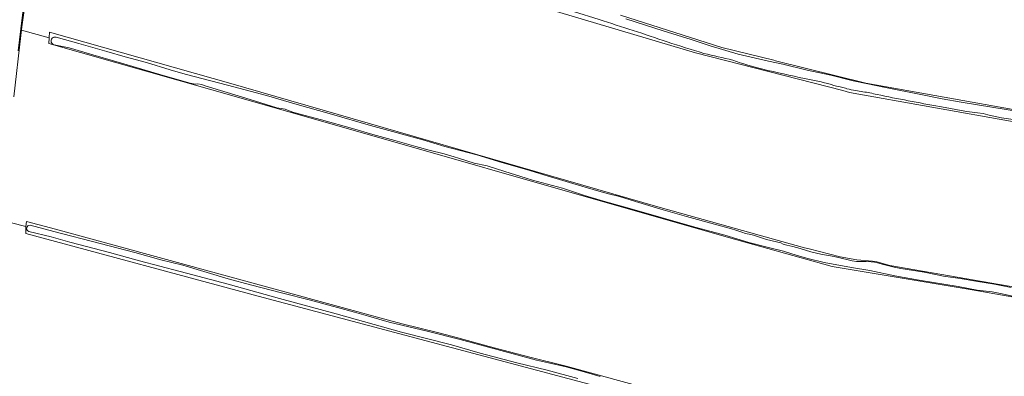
# Model space of a CAD drawing. Header units: metres. Extents: x 149984 to 156489, y 469398 to 478068.
# Tile 811 of 854: x 155007 to 155256, y 473110 to 473200. Entities that reach past the tile are written whole.
import ezdxf

# ---------------------------------------------------------------- set-up
doc = ezdxf.new("R2010")
doc.units = ezdxf.units.M
doc.header["$LTSCALE"] = 0.75
for name, color, linetype, lineweight in [('B-WE-GR-GRAS-GV', 252, 'Continuous', 13), ('B-WE-OG-TERREIN_OEVER-GV', 252, 'Continuous', 18), ('B-WE-OG-WATER_SLOOT-GV', 252, 'Continuous', 18)]:
    doc.layers.add(name, color=color, linetype=linetype, lineweight=lineweight)

msp = doc.modelspace()

# ---------------------------------------------------------------- linework, layer by layer
at = {"layer": 'B-WE-GR-GRAS-GV', "flags": 128}
for points in [[(155421.813, 473103.618), (155422.019, 473102.95), (155422.035, 473102.347), (155426.036, 473101.887), (155426.038, 473102.852), (155427.624, 473103.777), (155427.859, 473107.467), (155428.163, 473112.216), (155430.398, 473147.241), (155429.583, 473149.458), (155425.244, 473150.284), (155424.884, 473148.887), (155370.288, 473158.602), (155340.838, 473162.781), (155258.023, 473174.555), (155216.506, 473181.976), (155214.751, 473182.429), (155177.589, 473192.018), (155097.421, 473215.962)], [(155008.284, 473204.453), (155007.594, 473199.194), (155007.414, 473197.812), (155007.403, 473197.731), (155014.392, 473195.786), (155014.397, 473195.855), (155014.497, 473197.23), (155060.247, 473184.212), (155168.03, 473153.054), (155205.106, 473142.673), (155206.255, 473142.38), (155214.136, 473140.371), (155218.35, 473139.639), (155222.272, 473139.287), (155223.408, 473139.109), (155226.655, 473138.196), (155335.015, 473119.366)], [(155158.666, 473201.528), (155184.204, 473193.341), (155197.329, 473190.096), (155197.768, 473189.987), (155220.584, 473184.345), (155260.14, 473177.201)], [(155380.79, 473108.674), (155304.325, 473122.035), (155247.44, 473132.089), (155212.129, 473137.974), (155185.924, 473145.319), (155063.422, 473180.376), (155014.286, 473194.332), (155014.392, 473195.786), (155007.403, 473197.731), (155007.22, 473196.339), (155005.436, 473180.834)], [(155173.166, 473102.182), (155067.135, 473130.407), (155008.445, 473146.335), (155008.494, 473148.037), (155001.53, 473149.815), (155001.022, 473148.349), (154998.126, 473120.483), (154997.951, 473118.863)], [(155001.53, 473149.815), (155008.494, 473148.037), (155008.617, 473149.343), (155015.941, 473147.367), (155100.066, 473124.416), (155103.535, 473123.478), (155112.734, 473121.169), (155117.554, 473119.871), (155125.441, 473117.736), (155135.732, 473115.002), (155144.956, 473112.733), (155152.902, 473110.591), (155166.128, 473106.943)]]:
    msp.add_lwpolyline(points, dxfattribs=at)
at = {"layer": 'B-WE-OG-TERREIN_OEVER-GV', "flags": 128}
for points in [[(155024.946, 473309.466), (155022.918, 473299.268), (155020.803, 473288.664), (155019.305, 473279.719), (155016.906, 473267.106), (155015.005, 473257.136), (155014.196, 473251.746), (155013.548, 473248.392), (155013.011, 473244.503), (155012.76, 473242.004), (155012.167, 473236.932), (155011.057, 473228.616), (155009.939, 473220.357), (155008.652, 473209.258), (155007.596, 473200.805), (155006.578, 473192.467)], [(155097.421, 473215.962), (155177.589, 473192.018), (155214.751, 473182.429), (155216.506, 473181.976), (155258.023, 473174.555)], [(155005.436, 473180.834), (155007.22, 473196.339), (155007.403, 473197.731), (155007.414, 473197.812), (155007.594, 473199.194), (155008.284, 473204.453)], [(155153.223, 473200.377), (155146.774, 473202.458)], [(155260.14, 473177.201), (155220.584, 473184.345), (155197.768, 473189.987), (155197.329, 473190.096), (155184.204, 473193.341), (155158.666, 473201.528)], [(155159.981, 473200.619), (155164.726, 473199.104), (155169.396, 473197.586), (155176.468, 473195.339), (155181.294, 473193.799), (155188.39, 473191.624), (155196.012, 473189.859), (155199.622, 473189.121), (155205.766, 473187.61), (155211.738, 473186.323), (155217.389, 473184.942), (155221.087, 473184.106), (155225.579, 473183.231), (155234.48, 473181.464), (155239.864, 473180.385), (155244.678, 473179.49), (155252.438, 473178.226), (155259.627, 473177.088)], [(155014.497, 473197.23), (155014.397, 473195.855), (155014.392, 473195.786), (155014.286, 473194.332), (155063.422, 473180.376), (155185.924, 473145.319), (155212.129, 473137.974), (155247.44, 473132.089), (155304.325, 473122.035), (155380.79, 473108.674), (155421.483, 473101.523), (155422.035, 473102.347), (155422.019, 473102.95), (155421.813, 473103.618)], [(155421.615, 473103.869), (155416.327, 473104.804), (155410.106, 473105.966), (155403.054, 473107.407), (155392.162, 473109.155), (155383.639, 473110.544), (155335.015, 473119.366), (155226.655, 473138.196), (155223.408, 473139.109), (155222.272, 473139.287), (155218.35, 473139.639), (155214.136, 473140.371), (155206.255, 473142.38), (155205.106, 473142.673), (155168.03, 473153.054), (155060.247, 473184.212), (155014.497, 473197.23)], [(155049.967, 473184.32), (155042.32, 473186.5), (155033.24, 473189.188), (155025.403, 473191.501), (155019.45, 473193.22), (155015.648, 473194.027)], [(155016.103, 473195.936), (155021.858, 473194.344), (155028.906, 473192.294), (155033.533, 473190.948), (155038.958, 473189.506), (155044.948, 473187.657), (155048.681, 473186.578), (155057.439, 473184.276), (155061.016, 473183.373), (155069.241, 473181.202), (155076.429, 473179.121), (155085.695, 473176.465), (155095.548, 473173.575), (155101.058, 473172.073), (155108.759, 473169.957), (155114.308, 473168.29), (155122.348, 473166.162), (155128.72, 473164.288), (155134.916, 473162.493), (155140.166, 473160.887), (155149.708, 473158.017), (155153.762, 473156.843), (155155.613, 473156.302), (155158.374, 473155.646), (155162.446, 473154.355), (155169.412, 473152.276), (155175.323, 473150.625), (155182.384, 473148.673), (155186.655, 473147.46), (155187.765, 473147.167), (155188.516, 473146.926), (155189.007, 473146.728), (155189.527, 473146.55), (155189.982, 473146.384), (155190.647, 473146.199), (155191.157, 473146.09), (155192.191, 473145.834), (155195.529, 473144.794), (155198.048, 473144.172), (155199.121, 473143.908), (155199.702, 473143.563), (155200.638, 473143.354), (155202.146, 473143.036), (155203.989, 473142.539), (155206.709, 473141.677), (155209.232, 473141.106), (155212.602, 473140.478), (155216.148, 473139.647), (155217.178, 473139.376), (155218.274, 473139.198), (155220.638, 473139.193), (155221.937, 473139.104), (155222.744, 473139.023), (155223.496, 473138.884), (155224.732, 473138.575), (155225.729, 473138.3), (155227.717, 473137.773), (155229.391, 473137.407), (155235.315, 473136.512), (155240.217, 473135.544), (155244.419, 473134.889), (155248.336, 473134.272), (155253.074, 473133.471), (155257.32, 473132.619)], [(155258.366, 473130.28), (155254.995, 473131.004), (155252.514, 473131.523), (155248.671, 473131.975), (155243.898, 473132.871), (155240.286, 473133.448), (155234.098, 473134.467), (155227.91, 473135.622), (155221.606, 473136.914), (155216.945, 473137.706), (155210.08, 473138.988), (155205.946, 473139.944), (155203.276, 473140.727), (155199.799, 473141.796), (155196.013, 473142.735), (155191.035, 473144.054), (155185.01, 473145.878), (155177.772, 473147.851), (155168.892, 473150.315), (155161.038, 473152.644), (155154.343, 473154.436), (155149.57, 473155.939), (155144.016, 473157.733), (155136.445, 473159.744), (155134.845, 473160.31), (155129.475, 473162.01), (155124.952, 473163.379), (155121.685, 473164.116), (155117.74, 473165.355), (155116.603, 473165.671), (155114.145, 473166.423), (155110.34, 473167.354), (155106.985, 473168.29), (155101.695, 473169.84), (155096.095, 473171.333), (155090.979, 473172.866), (155083.124, 473175.061), (155076.136, 473176.939), (155074.984, 473177.303), (155073.934, 473177.719), (155072.959, 473177.942), (155071.874, 473178.087), (155069.18, 473178.916), (155064.005, 473180.551), (155059.336, 473181.965), (155054.002, 473183.596), (155052.829, 473183.974), (155051.897, 473184.115), (155051.24, 473184.105), (155049.967, 473184.32)], [(155166.128, 473106.943), (155152.902, 473110.591), (155144.956, 473112.733), (155135.732, 473115.002), (155125.441, 473117.736), (155117.554, 473119.871), (155112.734, 473121.169), (155103.535, 473123.478), (155100.066, 473124.416), (155015.941, 473147.367), (155008.617, 473149.343), (155008.494, 473148.037), (155008.445, 473146.335), (155067.135, 473130.407), (155173.166, 473102.182)], [(155147.845, 473109.656), (155140.159, 473111.707), (155132.488, 473113.627), (155123.18, 473116.063), (155115.934, 473118.176), (155103.314, 473121.352), (155086.886, 473125.97), (155072.532, 473129.817), (155059.556, 473133.457), (155047.438, 473136.702), (155037.16, 473139.368), (155029.608, 473141.505), (155019.563, 473144.11), (155014.84, 473145.468), (155009.223, 473146.779)], [(155009.561, 473148.387), (155015.518, 473146.796), (155027.265, 473143.764), (155035.977, 473141.481), (155042.571, 473139.666), (155048.095, 473138.251), (155059.566, 473134.869), (155065.241, 473133.287), (155073.36, 473131.194), (155080.03, 473129.517), (155088.118, 473127.35), (155091.492, 473126.423), (155094.983, 473125.353), (155100.208, 473123.865), (155109.819, 473121.633), (155118.134, 473119.512), (155128.433, 473116.744), (155137.39, 473114.299), (155140.486, 473113.572), (155144.922, 473112.613), (155149.488, 473111.31), (155153.521, 473110.148)]]:
    msp.add_lwpolyline(points, dxfattribs=at)
at = {"layer": 'B-WE-OG-TERREIN_OEVER-GV'}
for points in [[(155170.447, 473194.739, 0.008934), (155153.223, 473200.377)], [(155015.648, 473194.027, -1.0242189), (155016.103, 473195.936)], [(155179.655, 473191.848, -0.0046854), (155170.447, 473194.739)], [(155187.031, 473190.147, -0.0033963), (155179.655, 473191.848)], [(155194.541, 473187.838, -0.0264537), (155187.031, 473190.147)], [(155205.11, 473185.485, -0.0015329), (155194.541, 473187.838)], [(155211.857, 473183.987, 0.0243255), (155205.11, 473185.485)], [(155214.477, 473183.335, -0.0585708), (155211.857, 473183.987)], [(155215.827, 473182.91, 0.0342217), (155214.477, 473183.335)], [(155218.033, 473182.461, -0.0490556), (155215.827, 473182.91)], [(155219.85, 473182.15, -0.0270236), (155218.033, 473182.461)], [(155223.42, 473181.447, 0.0209676), (155219.85, 473182.15)], [(155239.222, 473178.411, -0.0067272), (155223.42, 473181.447)], [(155250.191, 473176.609, -0.0183545), (155239.222, 473178.411)], [(155259.596, 473174.82, -0.0268786), (155250.191, 473176.609)], [(155009.223, 473146.779, -0.8593908), (155009.561, 473148.387)]]:
    msp.add_lwpolyline(points, format="xyb", dxfattribs=at)
at = {"layer": 'B-WE-OG-WATER_SLOOT-GV', "flags": 128}
for points in [[(155006.578, 473192.467), (155007.596, 473200.805), (155008.652, 473209.258), (155009.939, 473220.357), (155011.057, 473228.616), (155012.167, 473236.932), (155012.76, 473242.004), (155013.011, 473244.503), (155013.548, 473248.392), (155014.196, 473251.746), (155015.005, 473257.136), (155016.906, 473267.106), (155019.305, 473279.719), (155020.803, 473288.664), (155022.918, 473299.268), (155024.946, 473309.466)], [(155146.774, 473202.458), (155153.223, 473200.377)], [(155259.627, 473177.088), (155252.438, 473178.226), (155244.678, 473179.49), (155239.864, 473180.385), (155234.48, 473181.464), (155225.579, 473183.231), (155221.087, 473184.106), (155217.389, 473184.942), (155211.738, 473186.323), (155205.766, 473187.61), (155199.622, 473189.121), (155196.012, 473189.859), (155188.39, 473191.624), (155181.294, 473193.799), (155176.468, 473195.339), (155169.396, 473197.586), (155164.726, 473199.104), (155159.981, 473200.619)], [(155015.648, 473194.027), (155019.45, 473193.22), (155025.403, 473191.501), (155033.24, 473189.188), (155042.32, 473186.5), (155049.967, 473184.32), (155051.24, 473184.105), (155051.897, 473184.115), (155052.829, 473183.974), (155054.002, 473183.596), (155059.336, 473181.965), (155064.005, 473180.551), (155069.18, 473178.916), (155071.874, 473178.087), (155072.959, 473177.942), (155073.934, 473177.719), (155074.984, 473177.303), (155076.136, 473176.939), (155083.124, 473175.061), (155090.979, 473172.866), (155096.095, 473171.333), (155101.695, 473169.84), (155106.985, 473168.29), (155110.34, 473167.354), (155114.145, 473166.423), (155116.603, 473165.671), (155117.74, 473165.355), (155121.685, 473164.116), (155124.952, 473163.379), (155129.475, 473162.01), (155134.845, 473160.31), (155136.445, 473159.744), (155144.016, 473157.733), (155149.57, 473155.939), (155154.343, 473154.436), (155161.038, 473152.644), (155168.892, 473150.315), (155177.772, 473147.851), (155185.01, 473145.878), (155191.035, 473144.054), (155196.013, 473142.735), (155199.799, 473141.796), (155203.276, 473140.727), (155205.946, 473139.944), (155210.08, 473138.988), (155216.945, 473137.706), (155221.606, 473136.914), (155227.91, 473135.622), (155234.098, 473134.467), (155240.286, 473133.448), (155243.898, 473132.871), (155248.671, 473131.975), (155252.514, 473131.523), (155254.995, 473131.004), (155258.366, 473130.28)], [(155155.613, 473156.302), (155153.762, 473156.843), (155149.708, 473158.017), (155140.166, 473160.887), (155134.916, 473162.493), (155128.72, 473164.288), (155122.348, 473166.162), (155114.308, 473168.29), (155108.759, 473169.957), (155101.058, 473172.073), (155095.548, 473173.575), (155085.695, 473176.465), (155076.429, 473179.121), (155069.241, 473181.202), (155061.016, 473183.373), (155057.439, 473184.276), (155048.681, 473186.578), (155044.948, 473187.657), (155038.958, 473189.506), (155033.533, 473190.948), (155028.906, 473192.294), (155021.858, 473194.344), (155016.103, 473195.936)], [(155257.32, 473132.619), (155253.074, 473133.471), (155248.336, 473134.272), (155244.419, 473134.889), (155240.217, 473135.544), (155235.315, 473136.512), (155229.391, 473137.407), (155227.717, 473137.773), (155225.729, 473138.3), (155224.732, 473138.575), (155223.496, 473138.884), (155222.744, 473139.023), (155221.937, 473139.104), (155220.638, 473139.193), (155218.274, 473139.198), (155217.178, 473139.376), (155216.148, 473139.647), (155212.602, 473140.478), (155209.232, 473141.106), (155206.709, 473141.677), (155203.989, 473142.539), (155202.146, 473143.036), (155200.638, 473143.354), (155199.702, 473143.563), (155199.121, 473143.908), (155198.048, 473144.172), (155195.529, 473144.794), (155192.191, 473145.834), (155191.157, 473146.09), (155190.647, 473146.199), (155189.982, 473146.384), (155189.527, 473146.55), (155189.007, 473146.728), (155188.516, 473146.926), (155187.765, 473147.167), (155186.655, 473147.46), (155182.384, 473148.673), (155175.323, 473150.625), (155169.412, 473152.276), (155162.446, 473154.355), (155158.374, 473155.646), (155155.613, 473156.302)], [(155009.223, 473146.779), (155014.84, 473145.468), (155019.563, 473144.11), (155029.608, 473141.505), (155037.16, 473139.368), (155047.438, 473136.702), (155059.556, 473133.457), (155072.532, 473129.817), (155086.886, 473125.97), (155103.314, 473121.352), (155115.934, 473118.176), (155123.18, 473116.063), (155132.488, 473113.627), (155140.159, 473111.707), (155147.845, 473109.656)], [(155153.521, 473110.148), (155149.488, 473111.31), (155144.922, 473112.613), (155140.486, 473113.572), (155137.39, 473114.299), (155128.433, 473116.744), (155118.134, 473119.512), (155109.819, 473121.633), (155100.208, 473123.865), (155094.983, 473125.353), (155091.492, 473126.423), (155088.118, 473127.35), (155080.03, 473129.517), (155073.36, 473131.194), (155065.241, 473133.287), (155059.566, 473134.869), (155048.095, 473138.251), (155042.571, 473139.666), (155035.977, 473141.481), (155027.265, 473143.764), (155015.518, 473146.796), (155009.561, 473148.387)]]:
    msp.add_lwpolyline(points, dxfattribs=at)
at = {"layer": 'B-WE-OG-WATER_SLOOT-GV'}
for points in [[(155153.223, 473200.377, -0.008934), (155170.447, 473194.739)], [(155016.103, 473195.936, 1.0242189), (155015.648, 473194.027)], [(155170.447, 473194.739, 0.0046854), (155179.655, 473191.848)], [(155179.655, 473191.848, 0.0033963), (155187.031, 473190.147)], [(155187.031, 473190.147, 0.0264537), (155194.541, 473187.838)], [(155194.541, 473187.838, 0.0015329), (155205.11, 473185.485)], [(155205.11, 473185.485, -0.0243255), (155211.857, 473183.987)], [(155211.857, 473183.987, 0.0585708), (155214.477, 473183.335)], [(155214.477, 473183.335, -0.0342217), (155215.827, 473182.91)], [(155215.827, 473182.91, 0.0490556), (155218.033, 473182.461)], [(155218.033, 473182.461, 0.0270236), (155219.85, 473182.15)], [(155219.85, 473182.15, -0.0209676), (155223.42, 473181.447)], [(155223.42, 473181.447, 0.0067272), (155239.222, 473178.411)], [(155239.222, 473178.411, 0.0183545), (155250.191, 473176.609)], [(155250.191, 473176.609, 0.0268786), (155259.596, 473174.82)], [(155009.561, 473148.387, 0.8593908), (155009.223, 473146.779)]]:
    msp.add_lwpolyline(points, format="xyb", dxfattribs=at)

doc.saveas('drawing.dxf')
